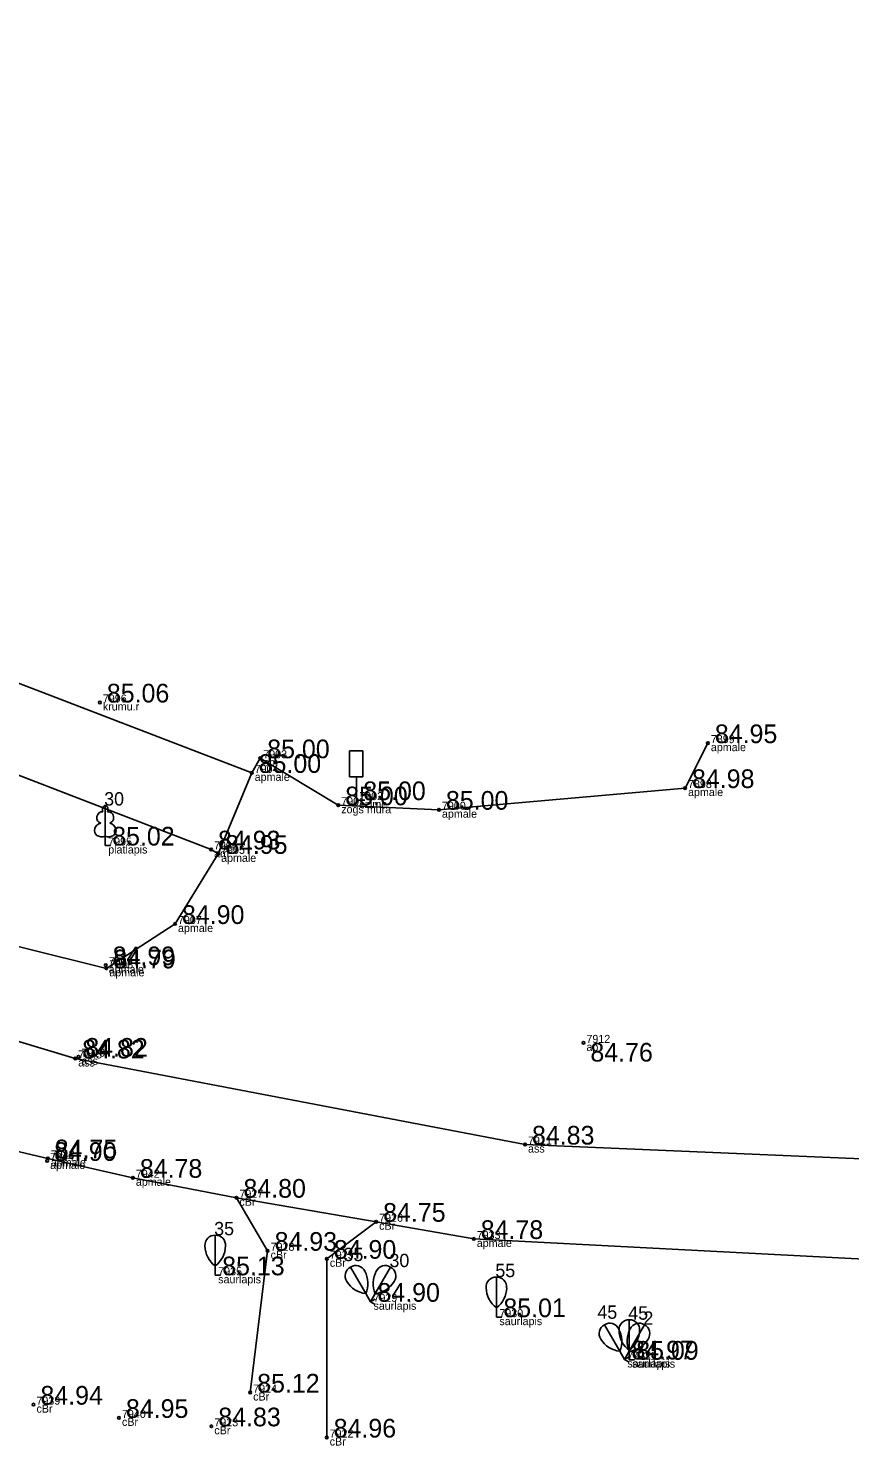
# Model space of a CAD drawing. Extents: x 614911 to 615803, y 262110 to 264311.
# Drawn here: x 615060.9 to 615091.7, y 262509.3 to 262562.4 of the extents above; entities that cross this region are included whole.
import ezdxf

# ---------------------------------------------------------------- set-up
doc = ezdxf.new("R2010")
doc.units = 0
for name, color, linetype in [('Level 1', 7, 'Continuous'), ('Level 16', 7, 'Continuous'), ('Level 37', 7, 'Continuous'), ('Level 53', 7, 'Continuous'), ('Level 54', 7, 'Continuous'), ('Level 57', 7, 'Continuous'), ('Level 58', 7, 'Continuous')]:
    doc.layers.add(name, color=color, linetype=linetype)

msp = doc.modelspace()

# ---------------------------------------------------------------- linework, layer by layer
at = {"layer": 'Level 1'}
for p, q in [((615063.75, 262532.15), (615063.75, 262531.803)), ((615063.75, 262531.803), (615063.95, 262531.803)), ((615067.875, 262516.044), (615067.875, 262517.192)), ((615067.875, 262516.044), (615067.875, 262515.692)), ((615067.875, 262515.692), (615068.075, 262515.692)), ((615073.521, 262515.004), (615072.947, 262515.998)), ((615073.873, 262515.004), (615074.447, 262515.998)), ((615078.417, 262514.474), (615078.417, 262515.622)), ((615073.521, 262515.004), (615073.697, 262514.699)), ((615073.873, 262515.004), (615073.697, 262514.699)), ((615073.697, 262514.699), (615073.87, 262514.799)), ((615073.697, 262514.699), (615073.87, 262514.599)), ((615078.417, 262514.474), (615078.417, 262514.122)), ((615078.417, 262514.122), (615078.617, 262514.122)), ((615083.399, 262512.878), (615083.399, 262514.026)), ((615083.042, 262512.842), (615082.468, 262513.836)), ((615083.394, 262512.842), (615083.968, 262513.836)), ((615083.042, 262512.842), (615083.218, 262512.537)), ((615083.394, 262512.842), (615083.218, 262512.537)), ((615083.399, 262512.878), (615083.399, 262512.526)), ((615083.218, 262512.537), (615083.391, 262512.637)), ((615083.218, 262512.537), (615083.391, 262512.437)), ((615083.399, 262512.526), (615083.599, 262512.526))]:
    msp.add_line(p, q, dxfattribs=at)
for points in [[(615063.75, 262533.303), (615063.75, 262532.15)], [(615063.84, 262533.071), (615063.839, 262533.072)]]:
    msp.add_lwpolyline(points, dxfattribs=at)
for centre, radius, start, end in [((615067.855, 262516.826), 0.366, 86.7958, 185.3935), ((615067.895, 262516.826), 0.366, 354.6065, 93.2042), ((615068.434, 262516.805), 0.944, 180.7841, 233.6862), ((615067.316, 262516.805), 0.944, 306.3138, 359.2159), ((615073.148, 262515.692), 0.366, 24.6065, 123.2042), ((615074.246, 262515.692), 0.366, 56.7958, 155.3935), ((615073.112, 262515.671), 0.366, 116.7958, 215.3935), ((615072.656, 262515.383), 0.944, 336.3138, 29.2159), ((615074.738, 262515.383), 0.944, 150.7841, 203.6862), ((615074.282, 262515.671), 0.366, 324.6065, 63.2042), ((615078.397, 262515.256), 0.366, 86.7958, 185.3935), ((615078.437, 262515.256), 0.366, 354.6065, 93.2042), ((615073.625, 262515.942), 0.944, 210.7841, 263.6862), ((615073.769, 262515.942), 0.944, 276.3138, 329.2159), ((615078.976, 262515.235), 0.944, 180.7841, 233.6862), ((615077.858, 262515.235), 0.944, 306.3138, 359.2159), ((615082.669, 262513.53), 0.366, 24.6065, 123.2042), ((615083.379, 262513.66), 0.366, 86.7958, 185.3935), ((615083.419, 262513.66), 0.366, 354.6065, 93.2042), ((615083.767, 262513.53), 0.366, 56.7958, 155.3935), ((615082.633, 262513.509), 0.366, 116.7958, 215.3935), ((615082.177, 262513.221), 0.944, 336.3138, 29.2159), ((615083.958, 262513.639), 0.944, 180.7841, 233.6862), ((615084.259, 262513.221), 0.944, 150.7841, 203.6862), ((615082.84, 262513.639), 0.944, 306.3138, 359.2159), ((615083.803, 262513.509), 0.366, 324.6065, 63.2042), ((615083.146, 262513.78), 0.944, 210.7841, 263.6862), ((615083.29, 262513.78), 0.944, 276.3138, 329.2159)]:
    msp.add_arc(centre, radius, start, end, dxfattribs=at)
for centre, major_axis, ratio, start_param, end_param in [((615063.622, 262532.858), (-0.039, -0.212), 0.861323, 3.141593, 6.283185), ((615063.75, 262533.153), (0, -0.15), 0.707107, 3.14537, 5.287485), ((615063.75, 262533.153), (0, -0.15), 0.707107, 0.995701, 3.137816), ((615063.878, 262532.858), (0.039, -0.212), 0.861323, 0, 3.141593), ((615063.66, 262532.396), (0.307, 0.095), 0.814445, 1.570796, 4.752015), ((615063.84, 262532.396), (-0.307, 0.095), 0.814445, 1.531171, 4.712389)]:
    msp.add_ellipse(centre, major_axis=major_axis, ratio=ratio, start_param=start_param, end_param=end_param, dxfattribs=at)
at = {"layer": 'Level 16'}
for p, q in [((615073.411, 262535.351), (615072.911, 262535.351)), ((615072.911, 262534.382), (615072.911, 262535.351)), ((615073.411, 262534.382), (615073.411, 262535.351)), ((615073.411, 262534.382), (615072.911, 262534.382)), ((615073.165, 262534.382), (615073.165, 262533.504)), ((615073.165, 262533.504), (615073.48, 262533.504))]:
    msp.add_line(p, q, dxfattribs=at)
at = {"layer": 'Level 37'}
for p, q in [((615035.687, 262547.411), (615069.243, 262534.526)), ((615068.672, 262518.6), (615073.909, 262517.698))]:
    msp.add_line(p, q, dxfattribs=at)
for points in [[(615086.347, 262535.641), (615085.49, 262533.957), (615076.263, 262533.145), (615072.488, 262533.312), (615069.564, 262535.075), (615069.243, 262534.526), (615067.984, 262531.49), (615066.367, 262528.862), (615063.793, 262527.198), (615054.203, 262529.577), (615036.512, 262535.362), (615034.52, 262536.094), (615033.183, 262536.878), (615032.422, 262538.65), (615032.503, 262540.441), (615032.824, 262541.439), (615034.288, 262544.553), (615035.687, 262547.411), (615043.215, 262562.4), (615043.226, 262562.438)], [(615223.546, 262552.282), (615170.292, 262536.941), (615153.815, 262531.791), (615121.081, 262522.293), (615097.679, 262519.819), (615079.491, 262520.592), (615062.627, 262523.82), (615033.227, 262532.662), (615019.453, 262538.139)], [(615067.984, 262531.49), (615067.718, 262531.657), (615034.288, 262544.553)], [(615068.672, 262518.6), (615064.787, 262519.347), (615061.598, 262520.076), (615052.539, 262522.195), (615046.461, 262522.878), (615043.635, 262523.358), (615043.008, 262523.035), (615042.78, 262522.217), (615047.127, 262521.212), (615045.534, 262514.445), (615040.788, 262515.579)], [(615069.187, 262511.296), (615069.84, 262516.611), (615068.672, 262518.6)], [(615096.037, 262516.1), (615077.569, 262517.053), (615073.909, 262517.698), (615072.06, 262516.311), (615072.054, 262509.609)]]:
    msp.add_lwpolyline(points, dxfattribs=at)
at = {"layer": 'Level 57'}
for centre in [(615063.55, 262537.166), (615086.347, 262535.641), (615069.564, 262535.075), (615069.243, 262534.526), (615085.49, 262533.957), (615072.488, 262533.312), (615076.263, 262533.145), (615067.718, 262531.657), (615067.984, 262531.49), (615066.367, 262528.862), (615063.768, 262527.317), (615063.793, 262527.198), (615081.681, 262524.404), (615062.627, 262523.82), (615062.744, 262523.885), (615079.491, 262520.592), (615061.573, 262519.98), (615061.598, 262520.076), (615064.787, 262519.347), (615068.672, 262518.6), (615073.909, 262517.698), (615077.569, 262517.053), (615069.84, 262516.611), (615072.06, 262516.311), (615069.187, 262511.296), (615061.061, 262510.842), (615064.266, 262510.345), (615067.729, 262510.03), (615072.054, 262509.609)]:
    msp.add_circle(centre, 0.05, dxfattribs=at)
at = {"layer": 'Level 58'}
for centre in [(615063.55, 262537.166), (615086.347, 262535.641), (615069.564, 262535.075), (615069.243, 262534.526), (615085.49, 262533.957), (615072.488, 262533.312), (615076.263, 262533.145), (615067.718, 262531.657), (615067.984, 262531.49), (615066.367, 262528.862), (615063.768, 262527.317), (615063.793, 262527.198), (615081.681, 262524.404), (615062.627, 262523.82), (615062.744, 262523.885), (615079.491, 262520.592), (615061.573, 262519.98), (615061.598, 262520.076), (615064.787, 262519.347), (615068.672, 262518.6), (615073.909, 262517.698), (615077.569, 262517.053), (615069.84, 262516.611), (615072.06, 262516.311), (615069.187, 262511.296), (615061.061, 262510.842), (615064.266, 262510.345), (615067.729, 262510.03), (615072.054, 262509.609)]:
    msp.add_circle(centre, 0.05, dxfattribs=at)

# ---------------------------------------------------------------- texts
at = {"layer": 'Level 1'}
for s, p in [(' 30', (615063.525, 262533.303)), (' 35', (615067.65, 262517.192)), (' 35', (615072.497, 262516.223)), (' 30', (615074.222, 262515.998)), (' 55', (615078.192, 262515.622)), (' 45', (615082.018, 262514.061)), (' 45', (615083.174, 262514.026)), (' 2', (615083.743, 262513.836))]:
    msp.add_text(s, height=0.5, dxfattribs=at).set_placement(p)
at = {"layer": 'Level 53'}
for s, p in [(' krumu.r', (615063.55, 262536.866)), (' apmale', (615086.347, 262535.341)), (' am', (615069.564, 262534.775)), (' apmale', (615069.243, 262534.226)), (' apmale', (615085.49, 262533.657)), (' zogs mura', (615072.488, 262533.012)), (' czime', (615073.165, 262533.204)), (' apmale', (615076.263, 262532.845)), (' platlapis', (615063.75, 262531.503)), (' am', (615067.718, 262531.357)), (' apmale', (615067.984, 262531.19)), (' apmale', (615066.367, 262528.562)), (' apmale', (615063.768, 262527.017)), (' apmale', (615063.793, 262526.898)), (' ap', (615081.681, 262524.104)), (' ass', (615062.627, 262523.52)), (' ass', (615062.744, 262523.585)), (' ass', (615079.491, 262520.292)), (' apmale', (615061.573, 262519.68)), (' apmale', (615061.598, 262519.776)), (' apmale', (615064.787, 262519.047)), (' cBr', (615068.672, 262518.3)), (' cBr', (615073.909, 262517.398)), (' cBr', (615069.84, 262516.311)), (' apmale', (615077.569, 262516.753)), (' cBr', (615072.06, 262516.011)), (' saurlapis', (615067.875, 262515.392)), (' saurlapis', (615073.697, 262514.399)), (' saurlapis', (615078.417, 262513.822)), (' saurlapis', (615083.218, 262512.237)), (' saurlapis', (615083.399, 262512.226)), (' cBr', (615069.187, 262510.996)), (' cBr', (615061.061, 262510.542)), (' cBr', (615064.266, 262510.045)), (' cBr', (615067.729, 262509.73)), (' cBr', (615072.054, 262509.309))]:
    msp.add_text(s, height=0.3, dxfattribs=at).set_placement(p)
at = {"layer": 'Level 54'}
for s, p in [(' 7996', (615063.55, 262537.166)), (' 7899', (615086.347, 262535.641)), (' 7903', (615069.564, 262535.075)), (' 7904', (615069.243, 262534.526)), (' 7898', (615085.49, 262533.957)), (' 7901', (615072.488, 262533.312)), (' 7902', (615073.165, 262533.504)), (' 7900', (615076.263, 262533.145)), (' 7995', (615063.75, 262531.803)), (' 7906', (615067.718, 262531.657)), (' 7905', (615067.984, 262531.49)), (' 7907', (615066.367, 262528.862)), (' 7909', (615063.768, 262527.317)), (' 7908', (615063.793, 262527.198)), (' 7912', (615081.681, 262524.404)), (' 7945', (615062.627, 262523.82)), (' 7910', (615062.744, 262523.885)), (' 7911', (615079.491, 262520.592)), (' 7944', (615061.573, 262519.98)), (' 7943', (615061.598, 262520.076)), (' 7942', (615064.787, 262519.347)), (' 7927', (615068.672, 262518.6)), (' 7926', (615073.909, 262517.698)), (' 7933', (615077.569, 262517.053)), (' 7928', (615069.84, 262516.611)), (' 7925', (615072.06, 262516.311)), (' 7935', (615067.875, 262515.692)), (' 7929', (615073.697, 262514.699)), (' 7930', (615078.417, 262514.122)), (' 7932', (615083.218, 262512.537)), (' 7931', (615083.399, 262512.526)), (' 7924', (615069.187, 262511.296)), (' 7939', (615061.061, 262510.842)), (' 7940', (615064.266, 262510.345)), (' 7923', (615067.729, 262510.03)), (' 7922', (615072.054, 262509.609))]:
    msp.add_text(s, height=0.3, dxfattribs=at).set_placement(p)
at = {"layer": 'Level 58'}
for s, p in [(' 85.06', (615063.55, 262537.166)), (' 84.95', (615086.347, 262535.641)), (' 85.00', (615069.564, 262535.075)), (' 85.00', (615069.243, 262534.526)), (' 84.98', (615085.49, 262533.957)), (' 85.00', (615073.165, 262533.504)), (' 85.00', (615072.488, 262533.312)), (' 85.00', (615076.263, 262533.145)), (' 85.02', (615063.75, 262531.803)), (' 84.93', (615067.718, 262531.657)), (' 84.95', (615067.984, 262531.49)), (' 84.90', (615066.367, 262528.862)), (' 84.99', (615063.768, 262527.317)), (' 84.79', (615063.793, 262527.198)), (' 84.82', (615062.627, 262523.82)), (' 84.82', (615062.744, 262523.885)), (' 84.76', (615081.681, 262523.704)), (' 84.83', (615079.491, 262520.592)), (' 84.90', (615061.573, 262519.98)), (' 84.75', (615061.598, 262520.076)), (' 84.78', (615064.787, 262519.347)), (' 84.80', (615068.672, 262518.6)), (' 84.75', (615073.909, 262517.698)), (' 84.78', (615077.569, 262517.053)), (' 84.93', (615069.84, 262516.611)), (' 84.90', (615072.06, 262516.311)), (' 85.13', (615067.875, 262515.692)), (' 84.90', (615073.697, 262514.699)), (' 85.01', (615078.417, 262514.122)), (' 84.97', (615083.218, 262512.537)), (' 85.09', (615083.399, 262512.526)), (' 85.12', (615069.187, 262511.296)), (' 84.94', (615061.061, 262510.842)), (' 84.95', (615064.266, 262510.345)), (' 84.83', (615067.729, 262510.03)), (' 84.96', (615072.054, 262509.609))]:
    msp.add_text(s, height=0.7, dxfattribs=at).set_placement(p)

doc.saveas('drawing.dxf')
